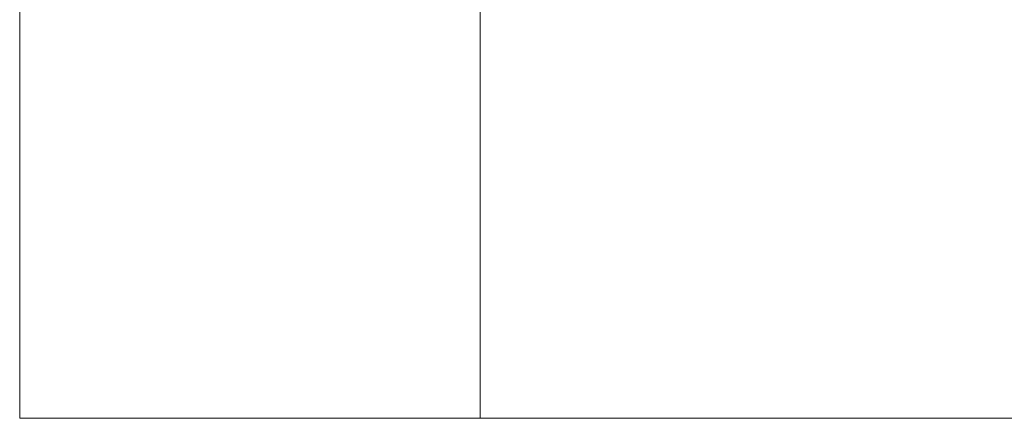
# Model space of a CAD drawing. Header units: millimetres. Extents: x -16331 to -10174, y -4135 to -3584.
# Tile 326 of 456: x -10239.021 to -10238.594, y -4007.756 to -4007.583. Entities that reach past the tile are written whole.
import ezdxf

# ---------------------------------------------------------------- set-up
doc = ezdxf.new("R2010")
doc.units = ezdxf.units.MM
for name, color, linetype, lineweight in [('DI-Elementos externos em corte', 9, 'Continuous', 18), ('DI-Elementos externos em vista', 9, 'Continuous', 5), ('IFC-IfcBuildingElementProxy-Contorno', 250, 'Continuous', 5)]:
    doc.layers.add(name, color=color, linetype=linetype, lineweight=lineweight)

msp = doc.modelspace()

# ---------------------------------------------------------------- linework, layer by layer
at = {"layer": 'DI-Elementos externos em corte'}
for p, q in [((-10238.82148, -4007.75559), (-10238.82148, -4007.3698)), ((-10239.02148, -4007.54137), (-10239.02148, -4007.75559)), ((-10239.02148, -4007.75559), (-10238.89289, -4007.75559)), ((-10238.89289, -4007.75559), (-10238.82148, -4007.75559))]:
    msp.add_line(p, q, dxfattribs=at)
at = {"layer": 'DI-Elementos externos em corte', "lineweight": 5}
for p, q in [((-10238.82148, -4007.75559), (-10238.82148, -4007.3698)), ((-10239.02148, -4007.54137), (-10239.02148, -4007.75559)), ((-10239.02148, -4007.75559), (-10238.89289, -4007.75559)), ((-10238.89289, -4007.75559), (-10238.82148, -4007.75559))]:
    msp.add_line(p, q, dxfattribs=at)
at = {"layer": 'DI-Elementos externos em vista'}
msp.add_line((-10238.82148, -4007.75558), (-10238.42149, -4007.75558), dxfattribs=at)
at = {"layer": 'IFC-IfcBuildingElementProxy-Contorno', "lineweight": 5}
msp.add_line((-10238.82148, -4007.75558), (-10238.42149, -4007.75558), dxfattribs=at)

doc.saveas('drawing.dxf')
